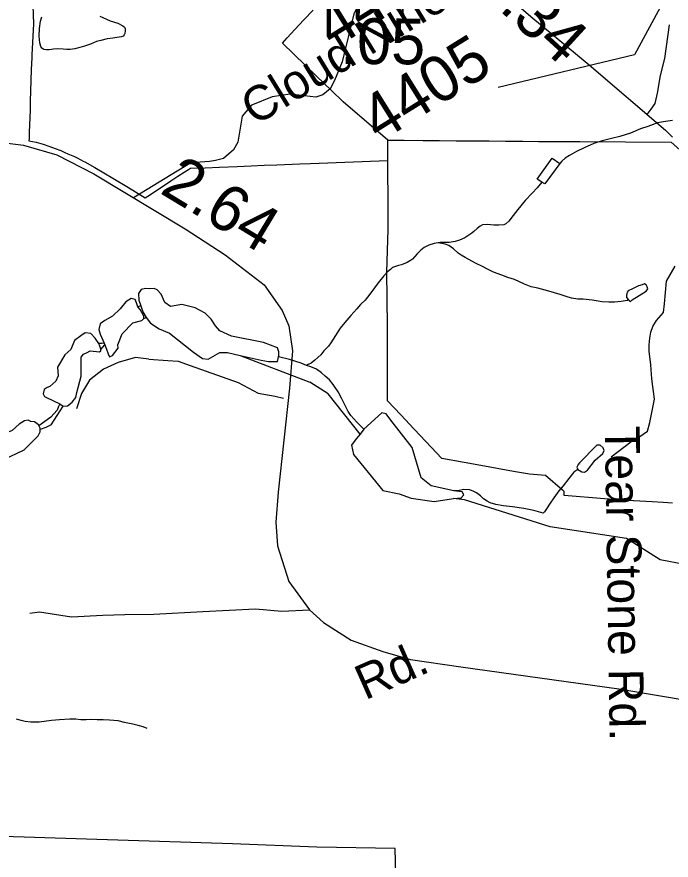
# Model space of a CAD drawing. Extents: x 2001466 to 31450019, y -30647475 to 847247.
# Drawn here: x 2154187 to 2157760, y 796489 to 801097 of the extents above; entities that cross this region are included whole.
import ezdxf

# ---------------------------------------------------------------- set-up
doc = ezdxf.new("R2010")
doc.units = 0
for name, color, linetype in [('Exist Boundary Political City Limit New', 7, 'Continuous'), ('Exist Hydrographic Creek Single Shore', 7, 'Continuous'), ('Exist Hydrographic Misc Water Feature', 7, 'Continuous'), ('Exist Hydrographic Pond Under 1500 Sq Ft', 7, 'Continuous'), ('Exist Road Non-System Type 51', 7, 'Continuous'), ('Exist Road Non-System Type 51 Label', 7, 'Continuous'), ('Exist Road Secondary Mileage Hundredths English Label', 7, 'Continuous'), ('Exist Road Secondary Type 51 Attributed', 7, 'Continuous'), ('Exist Road Secondary Type 51 Label', 7, 'Continuous'), ('Exist Road Secondary Type 51 Number Label', 7, 'Continuous'), ('Map Preparation Boundary City Limit Buffer Line', 7, 'Continuous')]:
    doc.layers.add(name, color=color, linetype=linetype)

msp = doc.modelspace()

# ---------------------------------------------------------------- linework, layer by layer
at = {"layer": 'Exist Boundary Political City Limit New'}
msp.add_line((2156212.2, 800312.7), (2156212, 800423.4), dxfattribs=at)
msp.add_line((2156212.2, 800312.7), (2156212, 800423.4), dxfattribs=at)
for points in [[(2154272, 801212.7), (2154277.5, 801058.5), (2154268, 800890.1), (2154267.5, 800876.1), (2154265.2, 800808.6), (2154261.8, 800693.4), (2154260, 800636.3), (2154258.5, 800588.2), (2154254.5, 800464.9), (2154253.5, 800433.3), (2154252.2, 800419.4), (2154291.8, 800412.3), (2154305.2, 800408.6), (2154330.8, 800401.1), (2154361, 800391.2), (2154395.5, 800378.8), (2154426, 800366.4), (2154448.5, 800356.6), (2154464.5, 800349.3), (2154501.5, 800333.6), (2154520.2, 800324.6), (2154533, 800317.9), (2154536.2, 800316.4), (2154549.2, 800309.6), (2154558.2, 800305), (2154613.2, 800274.7), (2154710, 800216.3), (2154795.5, 800164.6), (2154888, 800108.8), (2154902, 800117.9), (2154976, 800166.7), (2155028.2, 800201.2), (2155066.5, 800226.4), (2155100, 800248.6), (2155123.2, 800263), (2155129.5, 800266.8), (2155134.2, 800269.8), (2155214.8, 800273.1), (2155293, 800276.2), (2155389.8, 800280.1), (2155466.5, 800283.2), (2155536.8, 800286.1), (2155607.2, 800288.9), (2155731.5, 800293.9), (2155790.5, 800296.2), (2156212.2, 800312.7)], [(2156212, 800423.4), (2155968.5, 800632.9), (2155905.2, 800694.1), (2155822.8, 800773.8), (2155699.2, 800893.4), (2155637, 800953.6), (2155662, 800982.8), (2155704.5, 801027.5), (2155754.8, 801080.2), (2155805.2, 801133.2)], [(2156212, 800423.4), (2156302, 800422.7), (2156405.8, 800421.9), (2156495.8, 800421.2), (2156585.8, 800420.5), (2156675.8, 800419.8), (2156758, 800419.2), (2156765.8, 800419.1), (2156766.8, 800419.1), (2156855.8, 800418.4), (2156945.8, 800417.7), (2156950.8, 800417.7), (2157035.8, 800417.1), (2157125.8, 800416.5), (2157126.8, 800416.5), (2157261, 800415.7), (2157759.5, 800412.6), (2157807.5, 800371.4)], [(2157768.2, 798439.9), (2157715.8, 798443.1), (2157655.8, 798446.8), (2157554.2, 798452.9), (2157552.8, 798453), (2157396.5, 798463.2), (2157176.2, 798481.1), (2157175.5, 798504.4), (2157170.5, 798508.7), (2157167.5, 798511.2), (2157074.5, 798591.6), (2156987, 798597.7), (2156898.5, 798613.5), (2156810, 798629.3), (2156721.5, 798645.1), (2156630, 798661.5), (2156508.5, 798683.2), (2156419.8, 798777.6), (2156357, 798844.6), (2156284.5, 798921.8), (2156211.8, 798999.2), (2156211.2, 799124.6), (2156211, 799234.4), (2156210.8, 799354.9), (2156210.8, 799407), (2156207.2, 799703.9), (2156215, 799935.6), (2156213.8, 800149.7), (2156213.2, 800206), (2156212.2, 800312.7)], [(2156288.2, 795218.9), (2156252, 796552), (2155824.5, 796560.5), (2155363.5, 796578.3), (2152857.2, 796657.7), (2152841.5, 796521), (2152862, 796506.1), (2152883, 796491.7), (2152904.2, 796477.8)]]:
    msp.add_lwpolyline(points, dxfattribs=at)
at = {"layer": 'Exist Hydrographic Creek Single Shore'}
for points in [[(2154880, 799448.9), (2154893.4, 799454.5)], [(2154644.4, 799280.4), (2154666.8, 799304.2)], [(2155407.1, 799246.2), (2155786.4, 799101.6)], [(2156061.3, 798816.1), (2155887.3, 799037.2), (2155786.4, 799101.6)], [(2154374.2, 798868), (2154440.2, 798970.6)], [(2154374.2, 798868), (2154344.6, 798852.6), (2154313.2, 798842.5)], [(2158871.1, 797762.9), (2158076.2, 797958.7), (2157833.2, 798104.7), (2157700.3, 798130.5), (2157516.2, 798245.8), (2157099.3, 798310.2), (2156632.2, 798457.5), (2156572.2, 798464.7)]]:
    msp.add_lwpolyline(points, dxfattribs=at)
at = {"layer": 'Exist Hydrographic Misc Water Feature'}
for points in [[(2154655.9, 801094.3), (2154696.3, 801076.4), (2154738.1, 801062.7), (2154766, 801048.8), (2154774, 801041.1), (2154778.3, 801031.1), (2154778.3, 801020.9), (2154776.5, 801007.1), (2154772.6, 800998.7), (2154766.4, 800992.7), (2154758.4, 800988.6), (2154732.8, 800984.8), (2154710.5, 800980.5), (2154680.5, 800976.5), (2154644.6, 800968.1), (2154622.3, 800962.2), (2154588.9, 800947.7), (2154556.7, 800937.6), (2154530.6, 800929.8), (2154502.9, 800923.4), (2154477.1, 800919.2), (2154459.3, 800919.1), (2154439.2, 800920.9), (2154408.8, 800923.1), (2154387.3, 800920.7), (2154375, 800918.9), (2154363.3, 800916.6), (2154348.8, 800916.4), (2154333, 800918.4), (2154323.1, 800926.3), (2154316.8, 800936.2), (2154312.9, 800956.2), (2154308.8, 800992.2), (2154310.2, 801034.2), (2154315.9, 801074.3), (2154323.7, 801098.2)], [(2154639.9, 801100.3), (2154655.9, 801094.3)], [(2157768.2, 800530.2), (2157730.1, 800525.7), (2157686.2, 800517.4), (2157632.7, 800499.1), (2157592.5, 800484.9), (2157538.5, 800462.6), (2157480.7, 800444.2), (2157434.8, 800432.1), (2157383.1, 800419.6), (2157337, 800405.5), (2157285.3, 800381.3), (2157243.3, 800360.8), (2157205.5, 800340.6), (2157181.5, 800324.7), (2157163.5, 800308.4), (2157151.8, 800296.4)], [(2157054, 800193.9), (2157028.2, 800210), (2157109.8, 800324.3), (2157151.8, 800296.4)], [(2157151.8, 800296.4), (2157070.2, 800184.2), (2157054, 800193.9)], [(2157054, 800193.9), (2157028.6, 800163.7), (2157000.7, 800133.8), (2156963, 800093.3), (2156923.4, 800045.3), (2156897.3, 800011.1), (2156873.6, 799981), (2156857.8, 799966.8), (2156846.1, 799960.9), (2156819.8, 799958.8), (2156791.7, 799958.6), (2156755.9, 799962.4), (2156730, 799960.2), (2156717.9, 799954.3), (2156699.9, 799940), (2156682.2, 799924), (2156672, 799915.8), (2156656, 799904), (2156634.1, 799889.9), (2156604.3, 799877.4), (2156580.5, 799869.6), (2156548.3, 799865.1), (2156498.1, 799865), (2156488.1, 799862.9)], [(2156488.1, 799862.9), (2156466.1, 799858.9), (2156436.4, 799848.8), (2156410.5, 799836.5), (2156392.5, 799822.2), (2156373, 799802), (2156346.6, 799773.9), (2156336.7, 799766.1), (2156318.9, 799755.8), (2156287.3, 799741.9), (2156271.3, 799737.9), (2156254.9, 799733.5), (2156239.1, 799727.7), (2156227.2, 799717.4), (2156211.2, 799703.1), (2156191.3, 799681.4), (2156159.6, 799643.2), (2156139.9, 799617), (2156114.2, 799582.7), (2156088.2, 799548.9), (2156064.2, 799524.6), (2156042.7, 799502.3), (2156010.7, 799466.1), (2155978.7, 799427.9), (2155953.1, 799396.1), (2155927.2, 799355.8), (2155901.4, 799315.9), (2155887.9, 799297.7), (2155863.9, 799271.7), (2155846, 799251.2), (2155829.8, 799235.5), (2155813.8, 799221.3), (2155794.2, 799205.2), (2155778.4, 799197), (2155768.3, 799192.8)], [(2157526.9, 799550.6), (2157521.5, 799546.7), (2157509.8, 799544.8), (2157487.7, 799542.5), (2157449.8, 799538.5), (2157419.8, 799538.2), (2157383.7, 799540), (2157328, 799549.6), (2157279.6, 799555.3), (2157249.8, 799555.4), (2157215.8, 799560.9), (2157185.9, 799569.1), (2157153.9, 799580.9), (2157091.7, 799598.3), (2157031.4, 799614), (2156995.8, 799621.8), (2156959.7, 799637.4), (2156931.4, 799649.4), (2156905.3, 799661.4), (2156869, 799673), (2156835.4, 799685), (2156789.1, 799702.6), (2156761.2, 799716.5), (2156729, 799732.3), (2156691.1, 799751.9), (2156634.9, 799781.9), (2156612.9, 799795.8), (2156596.7, 799805.5), (2156570.5, 799829.3), (2156546.3, 799847.2), (2156526.2, 799855.1), (2156488.1, 799862.9)], [(2154863.5, 799518.5), (2154875.2, 799485), (2154893.4, 799454.5), (2154916.5, 799422.6), (2154963.7, 799392.4), (2155021.1, 799369.2), (2155150.8, 799264.6), (2155200.1, 799230.4), (2155232.3, 799226.3), (2155294.8, 799263), (2155336.8, 799262.6), (2155407.1, 799246.2), (2155521.2, 799220.7), (2155561.1, 799213.3), (2155610.4, 799214.3), (2155617.4, 799247.5), (2155617.4, 799267.6), (2155610.4, 799288.7), (2155533, 799317.2), (2155358, 799353.1), (2155294.6, 799382.3), (2155271.1, 799408.8), (2155248.4, 799445.7), (2155214.2, 799477.9), (2155159.9, 799508.1), (2155087.4, 799525.2), (2155025.1, 799514.1), (2154993.9, 799536.3), (2154974.9, 799582.2), (2154953.7, 799605.7), (2154935.6, 799613.8), (2154909.4, 799610.8), (2154888.3, 799612.8), (2154866.2, 799607.7), (2154851.1, 799585.6), (2154853.1, 799549.4), (2154863.5, 799518.5)], [(2154663.1, 799314.1), (2154666.8, 799304.2), (2154675.9, 799280.7), (2154684.9, 799256.3), (2154693.1, 799240.1), (2154708.4, 799246.4), (2154739.8, 799287.3), (2154738.2, 799305.1), (2154761.6, 799365.6), (2154819.4, 799425.2), (2154869.9, 799437.8), (2154880, 799448.9), (2154879.9, 799462.2), (2154860.9, 799498.3), (2154847, 799513.6), (2154839.3, 799535.4), (2154832.9, 799552.5), (2154810.4, 799557.9), (2154781.5, 799539.2), (2154749.9, 799502), (2154709.3, 799462.2), (2154666.7, 799438.7), (2154640.7, 799419.8), (2154634.4, 799388.2), (2154640.7, 799363.8), (2154663.1, 799314.1)], [(2154863.5, 799518.5), (2154853, 799513.9), (2154847, 799513.6)], [(2154421.7, 798983.5), (2154440.2, 798970.6), (2154463.3, 798972.5), (2154488.2, 798991.5), (2154508.3, 799017.5), (2154513.3, 799045.4), (2154537.8, 799133.5), (2154538.1, 799237.3), (2154550.8, 799254.2), (2154569.8, 799263.9), (2154586.8, 799273.1), (2154637.9, 799266), (2154644.6, 799271.4), (2154644.4, 799282), (2154640, 799297.7), (2154634.2, 799312.4), (2154613.5, 799341.8), (2154589.9, 799366.7), (2154560.3, 799371.4), (2154535.3, 799354.7), (2154501.2, 799328.8), (2154481.1, 799279.1), (2154449.1, 799249.5), (2154408.9, 799183.2), (2154411.3, 799135.9), (2154399.8, 799106.5), (2154367.5, 799076.7), (2154352.1, 799072), (2154335.6, 799060.1), (2154330.8, 799036.5), (2154337.9, 799022.3), (2154348.3, 799016.7), (2154421.7, 798983.5)], [(2154663.1, 799314.1), (2154649.8, 799312.6), (2154638.1, 799312.7), (2154634.2, 799312.4)], [(2155768.3, 799192.8), (2155740.2, 799204.8), (2155675.8, 799224.3), (2155615.6, 799238.7)], [(2156081.6, 798843.4), (2156043.9, 798882.6), (2156010.1, 798918.5), (2155995.3, 798940.2), (2155979.3, 798974.3), (2155959.2, 799014.3), (2155941, 799047.8), (2155914.9, 799087.9), (2155895, 799113.6), (2155870.2, 799133.6), (2155850.8, 799151.5), (2155822.3, 799171.3), (2155792.1, 799185.2), (2155768.3, 799192.8)], [(2154405.8, 798948.2), (2154372.9, 798909.8), (2154306.7, 798863.2)], [(2154421.7, 798983.5), (2154414, 798967.3), (2154405.8, 798948.2)], [(2154094.8, 798769.1), (2154092.6, 798737.8), (2154090.6, 798719.9), (2154094.5, 798700.9), (2154105, 798683.3), (2154122.2, 798681.2), (2154184.2, 798712.1), (2154226.1, 798730.4), (2154303.7, 798808.5), (2154313.2, 798829.3), (2154313.2, 798850.3), (2154304, 798868.6), (2154283.7, 798884.3), (2154263, 798886.6), (2154249, 798892.9), (2154227.4, 798888.9), (2154198.6, 798870.6), (2154160.6, 798837.8), (2154139.7, 798827.4), (2154124, 798818.2), (2154094.8, 798769.1)], [(2157250.1, 798624.1), (2157229.1, 798609.6), (2157201.4, 798575.2), (2157169.7, 798535), (2157145.9, 798507), (2157119.8, 798468.7), (2157099.9, 798440.5), (2157080, 798408.6), (2157068.6, 798392.5), (2157060.4, 798384.4)], [(2157060.4, 798384.4), (2157022.8, 798396.2), (2157000.5, 798402), (2156956.2, 798409.9), (2156894.1, 798419.7), (2156844, 798425.2), (2156802, 798433.2), (2156772.3, 798440.9), (2156756.1, 798450.7), (2156736, 798462.7), (2156718.1, 798480.4), (2156697.8, 798496.4), (2156682, 798504.1), (2156659.7, 798512.3), (2156627.7, 798513.9), (2156601.9, 798509.7), (2156578.1, 798507.6), (2156573.7, 798506.6)], [(2154897.9, 797208.4), (2154875.9, 797216.6), (2154849.5, 797224.3), (2154819.3, 797232), (2154773.8, 797241.8), (2154739.4, 797249.8), (2154693.2, 797253.6), (2154657.6, 797255.3), (2154625.6, 797254.9), (2154595.6, 797257), (2154565.5, 797256.6), (2154535.8, 797256.3), (2154509.5, 797260.2), (2154475.5, 797260.1), (2154419.7, 797256), (2154375.6, 797251.7), (2154307.9, 797243.3), (2154262, 797243), (2154231.9, 797246.7), (2154209.5, 797252.9), (2154185.5, 797258.5)]]:
    msp.add_lwpolyline(points, dxfattribs=at)
at = {"layer": 'Exist Hydrographic Pond Under 1500 Sq Ft'}
for points in [[(2157526.9, 799550.6), (2157532.2, 799545.3), (2157538.2, 799542.6), (2157547.7, 799551.1), (2157624, 799598.1), (2157632.6, 799610.3), (2157629.9, 799622.3), (2157623.9, 799632.1), (2157614, 799637.6), (2157602, 799633.4), (2157582.4, 799627.8), (2157551.8, 799613), (2157526.2, 799599.4), (2157520.2, 799592.8), (2157518.4, 799586.2), (2157517.5, 799582.5), (2157516.4, 799576.5), (2157516.4, 799564.4), (2157526.9, 799550.6)], [(2156081.6, 798843.4), (2156061.3, 798816.1), (2156039.1, 798790.5), (2156014, 798756.2), (2156024.7, 798705.2), (2156185.2, 798509.2), (2156274.1, 798491.4), (2156340.2, 798466.3), (2156465.7, 798448), (2156572.2, 798464.7), (2156613.1, 798468.9), (2156628.5, 798485.4), (2156619.5, 798502.5), (2156573.7, 798506.6), (2156448.7, 798534.6), (2156395.2, 798578.9), (2156346.2, 798743.9), (2156228.8, 798894.1), (2156203.1, 798927.7), (2156179.6, 798934.1), (2156081.6, 798843.4)], [(2157250.1, 798624.1), (2157272.1, 798610.5), (2157286.9, 798608.7), (2157303.3, 798620.8), (2157345.5, 798674.8), (2157386.4, 798710.5), (2157394.5, 798728.4), (2157389.4, 798741.5), (2157372.9, 798756.3), (2157354.3, 798755.9), (2157259.1, 798659.6), (2157251.6, 798651.5), (2157244.8, 798636.7), (2157250.1, 798624.1)]]:
    msp.add_lwpolyline(points, dxfattribs=at)
at = {"layer": 'Exist Road Non-System Type 51'}
for points in [[(2156157.1, 801756.2), (2156101.7, 801365.3), (2156106.7, 801292.2), (2156061.4, 801183.8), (2156026.6, 801114.4), (2155963.6, 800852.2), (2155920.8, 800748.8), (2155898.1, 800703.4), (2155857.8, 800670.7), (2155820, 800658), (2155757, 800665.6), (2155678.9, 800675.7), (2155580.6, 800660.6), (2155474.4, 800616.7), (2155468.3, 800614.9), (2155416.8, 800554.7), (2155393.4, 800412.7), (2155370.4, 800371.3), (2155315.2, 800322.7), (2155271, 800311.8), (2155237.9, 800307.6), (2155137.1, 800300), (2154824.1, 800109.1)], [(2157628.6, 800564.4), (2157650.8, 800593), (2157673.5, 800623.2), (2157686.1, 800681.2), (2157701.2, 800777.1), (2157726.4, 800870.4), (2157751.6, 801054.4)], [(2157432.9, 798693.5), (2157539.1, 798775.2), (2157567.7, 798790.2), (2157582.7, 798801.1), (2157630.3, 798833.8), (2157644, 798880.1), (2157669.8, 799008.2), (2157654.9, 799119.9), (2157649.4, 799196.2), (2157639.9, 799269.7), (2157639.9, 799305.2), (2157644, 799341.9), (2157649.4, 799374.6), (2157660.3, 799404.6), (2157679.4, 799437.3), (2157717.5, 799480.9), (2157724.3, 799528.6), (2157735.2, 799652.6), (2157782.8, 799734.3)], [(2154906.6, 799226.8), (2154834.9, 799236.3), (2154739.4, 799207.8), (2154660.2, 799171.2), (2154583.1, 799112.3), (2154540.4, 799039.1), (2154512, 798955.8)], [(2154906.6, 799226.8), (2155010.4, 799220.3), (2155068.3, 799214.9), (2155133.7, 799191.3), (2155395.4, 799099), (2155503.9, 799040.3), (2155597.5, 799024.1), (2155643.2, 799012.9)], [(2154257.7, 797838), (2154310.3, 797846.7), (2154485.6, 797818.2), (2154656.6, 797827), (2154777.1, 797831.4), (2154934.7, 797833.9), (2155203, 797847.9), (2155489.3, 797862.9), (2155632.9, 797849.4), (2155784.7, 797856.5)]]:
    msp.add_lwpolyline(points, dxfattribs=at)
at = {"layer": 'Exist Road Secondary Type 51 Attributed'}
for points in [[(2156464.2, 801568.3), (2156646.6, 801399.2), (2156994.3, 801100), (2157312.8, 800834.7), (2157729.8, 800477.7), (2157768.3, 800440.3)], [(2154045, 800417.4), (2154223.7, 800396.1), (2154404.8, 800342.6), (2154606.6, 800240.4), (2155105.1, 799939.3), (2155325.1, 799797.6), (2155537.9, 799633.3), (2155636.3, 799493.4), (2155671.6, 799408.9), (2155692.3, 799271.4), (2155675.3, 799068.2), (2155613.3, 798499.5), (2155601.1, 798336.5), (2155609.6, 798206.9), (2155672.8, 798011), (2155784.7, 797856.5), (2155861.3, 797787.2), (2156013.2, 797691.7), (2156184.6, 797629.6), (2156336.6, 797585.8), (2156611.3, 797545.7), (2157474.5, 797425.8), (2158264.7, 797292.6)]]:
    msp.add_lwpolyline(points, dxfattribs=at)
at = {"layer": 'Exist Road Secondary Type 51 Number Label'}
msp.add_lwpolyline([(2157783.8, 801304.3), (2157560.7, 800889.2), (2156815.4, 800710.7)], dxfattribs=at)
at = {"layer": 'Map Preparation Boundary City Limit Buffer Line'}
msp.add_line((2156212.2, 800312.7), (2156212, 800423.4), dxfattribs=at)
msp.add_line((2156212.2, 800312.7), (2156212, 800423.4), dxfattribs=at)
for points in [[(2154272, 801212.7), (2154277.5, 801058.5), (2154268, 800890.1), (2154267.5, 800876.1), (2154265.2, 800808.6), (2154261.8, 800693.4), (2154260, 800636.3), (2154258.5, 800588.2), (2154254.5, 800464.9), (2154253.5, 800433.3), (2154252.2, 800419.4), (2154291.8, 800412.3), (2154305.2, 800408.6), (2154330.8, 800401.1), (2154361, 800391.2), (2154395.5, 800378.8), (2154426, 800366.4), (2154448.5, 800356.6), (2154464.5, 800349.3), (2154501.5, 800333.6), (2154520.2, 800324.6), (2154533, 800317.9), (2154536.2, 800316.4), (2154549.2, 800309.6), (2154558.2, 800305), (2154613.2, 800274.7), (2154710, 800216.3), (2154795.5, 800164.6), (2154888, 800108.8), (2154902, 800117.9), (2154976, 800166.7), (2155028.2, 800201.2), (2155066.5, 800226.4), (2155100, 800248.6), (2155123.2, 800263), (2155129.5, 800266.8), (2155134.2, 800269.8), (2155214.8, 800273.1), (2155293, 800276.2), (2155389.8, 800280.1), (2155466.5, 800283.2), (2155536.8, 800286.1), (2155607.2, 800288.9), (2155731.5, 800293.9), (2155790.5, 800296.2), (2156212.2, 800312.7)], [(2156212, 800423.4), (2155968.5, 800632.9), (2155905.2, 800694.1), (2155822.8, 800773.8), (2155699.2, 800893.4), (2155637, 800953.6), (2155662, 800982.8), (2155704.5, 801027.5), (2155754.8, 801080.2), (2155805.2, 801133.2)], [(2156212, 800423.4), (2156302, 800422.7), (2156405.8, 800421.9), (2156495.8, 800421.2), (2156585.8, 800420.5), (2156675.8, 800419.8), (2156758, 800419.2), (2156765.8, 800419.1), (2156766.8, 800419.1), (2156855.8, 800418.4), (2156945.8, 800417.7), (2156950.8, 800417.7), (2157035.8, 800417.1), (2157125.8, 800416.5), (2157126.8, 800416.5), (2157261, 800415.7), (2157759.5, 800412.6), (2157807.5, 800371.4)], [(2157768.2, 798439.9), (2157715.8, 798443.1), (2157655.8, 798446.8), (2157554.2, 798452.9), (2157552.8, 798453), (2157396.5, 798463.2), (2157176.2, 798481.1), (2157175.5, 798504.4), (2157170.5, 798508.7), (2157167.5, 798511.2), (2157074.5, 798591.6), (2156987, 798597.7), (2156898.5, 798613.5), (2156810, 798629.3), (2156721.5, 798645.1), (2156630, 798661.5), (2156508.5, 798683.2), (2156419.8, 798777.6), (2156357, 798844.6), (2156284.5, 798921.8), (2156211.8, 798999.2), (2156211.2, 799124.6), (2156211, 799234.4), (2156210.8, 799354.9), (2156210.8, 799407), (2156207.2, 799703.9), (2156215, 799935.6), (2156213.8, 800149.7), (2156213.2, 800206), (2156212.2, 800312.7)], [(2156288.2, 795218.9), (2156252, 796552), (2155824.5, 796560.5), (2155363.5, 796578.3), (2152857.2, 796657.7), (2152841.5, 796521), (2152862, 796506.1), (2152883, 796491.7), (2152904.2, 796477.8)]]:
    msp.add_lwpolyline(points, dxfattribs=at)

# ---------------------------------------------------------------- texts
at = {"layer": 'Exist Road Non-System Type 51 Label'}
msp.add_text('Tear Stone Rd.', height=190, rotation=270.8724, dxfattribs=at).set_placement((2157398.2, 798860.9))
at = {"layer": 'Exist Road Secondary Mileage Hundredths English Label'}
for s, rotation, p in [('.34', 317.5635, (2156815.3, 801137.8)), ('.05', 359.7215, (2155951.3, 800840)), ('2.64', 328.8306, (2154960.9, 800137.9))]:
    msp.add_text(s, height=250, rotation=rotation, dxfattribs=at).set_placement(p)
at = {"layer": 'Exist Road Secondary Type 51 Label'}
for s, rotation, p in [('Cloud Nine Ct.', 31.5386, (2155487.6, 800499.4)), ('Rd.', 23.8744, (2156088.8, 797361.6))]:
    msp.add_text(s, height=190, rotation=rotation, dxfattribs=at).set_placement(p)
at = {"layer": 'Exist Road Secondary Type 51 Number Label'}
for s, p in [('4404', (2155915.1, 800917.8)), ('4405', (2156166.2, 800408.8))]:
    msp.add_text(s, height=250, rotation=31.918, dxfattribs=at).set_placement(p)

doc.saveas('drawing.dxf')
